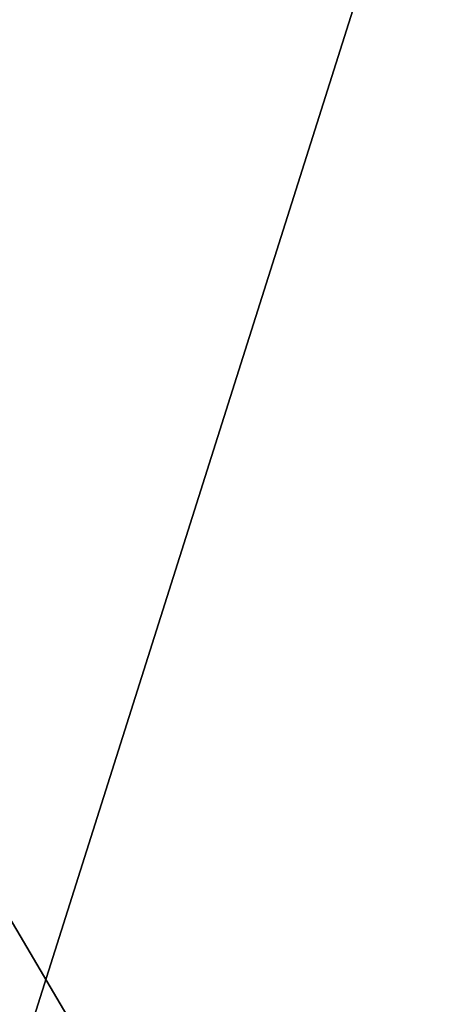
# Model space of a CAD drawing. Header units: millimetres. Extents: x -41 to 11, y -3 to 963.
# Tile 773 of 1056: x -24.45 to -16.2, y 633.21 to 652.63. Entities that reach past the tile are written whole.
import ezdxf

# ---------------------------------------------------------------- set-up
doc = ezdxf.new("R2010")
doc.units = ezdxf.units.MM
doc.header["$LTSCALE"] = 65.185185
for name, color, linetype in [('3242', 7, 'CONTINUOUS'), ('3244', 7, 'CONTINUOUS'), ('3305', 7, 'CONTINUOUS'), ('3306', 7, 'CONTINUOUS')]:
    doc.layers.add(name, color=color, linetype=linetype)

msp = doc.modelspace()

# ---------------------------------------------------------------- linework, layer by layer
at = {"layer": '3242', "linetype": 'Continuous'}
for points in [[(9.125, 662.5, -93.5), (9.125, 577.5, -93.5), (-40.875, 662.5, -93.5), (9.125, 662.5, -93.5)], [(9.125, 577.5, -93.5), (-40.875, 577.5, -93.5), (-40.875, 662.5, -93.5), (9.125, 577.5, -93.5)]]:
    msp.add_3dface(points, dxfattribs=at)
at = {"layer": '3244', "linetype": 'Continuous'}
for points in [[(-40.875, 577.5, -8.5), (9.125, 662.5, -8.5), (-40.875, 662.5, -8.5), (-40.875, 577.5, -8.5)], [(9.125, 577.5, -8.5), (9.125, 662.5, -8.5), (-40.875, 577.5, -8.5), (9.125, 577.5, -8.5)]]:
    msp.add_3dface(points, dxfattribs=at)
at = {"layer": '3305', "linetype": 'Continuous'}
for points in [[(-40.875, 659.8, -90.8), (-40.875, 580.2, -90.8), (-15.675, 659.8, -90.8), (-40.875, 659.8, -90.8)], [(-40.875, 580.2, -90.8), (-15.675, 580.2, -90.8), (-15.675, 659.8, -90.8), (-40.875, 580.2, -90.8)]]:
    msp.add_3dface(points, dxfattribs=at)
at = {"layer": '3306', "linetype": 'Continuous'}
for points in [[(-15.675, 580.2, -11.2), (-40.875, 659.8, -11.2), (-15.675, 659.8, -11.2), (-15.675, 580.2, -11.2)], [(-40.875, 580.2, -11.2), (-40.875, 659.8, -11.2), (-15.675, 580.2, -11.2), (-40.875, 580.2, -11.2)]]:
    msp.add_3dface(points, dxfattribs=at)

doc.saveas('drawing.dxf')
